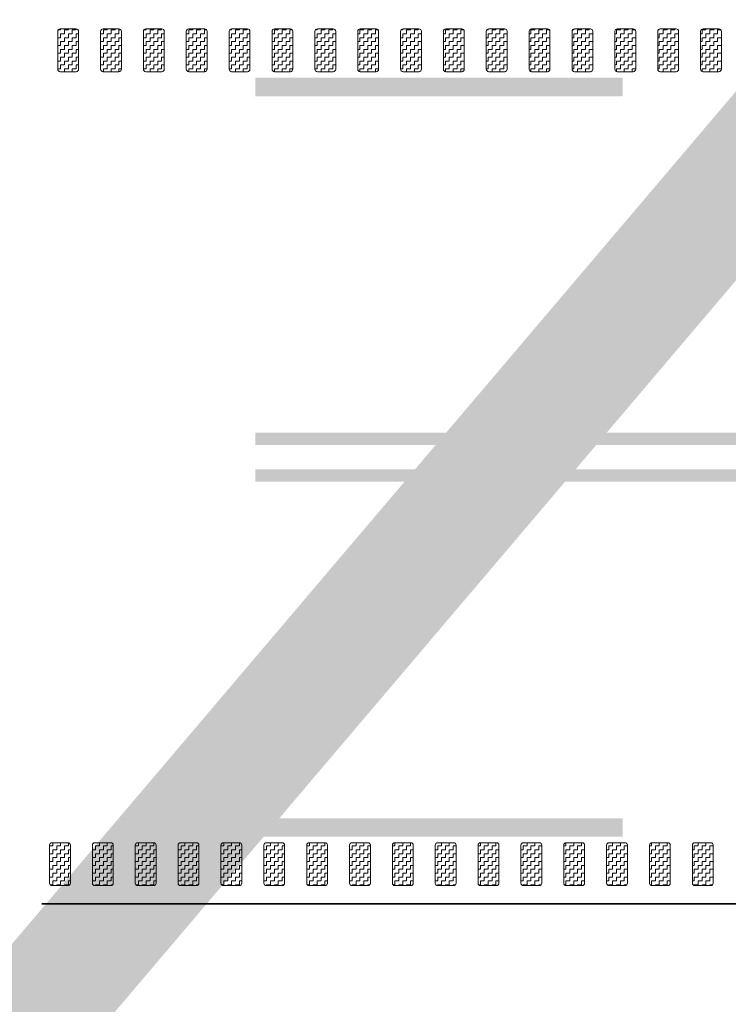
# Model space of a CAD drawing. Header units: metres. Extents: x -699 to 2316, y -1199 to 781.
# Tile 514 of 593: x 1119.92 to 1125.71, y -290.63 to -282.59. Entities that reach past the tile are written whole.
import ezdxf

# ---------------------------------------------------------------- set-up
doc = ezdxf.new("R2010")
doc.units = ezdxf.units.M
doc.linetypes.add('VW-3-3_STREEP', pattern=[6, 3, -3])
doc.linetypes.add('VW-9-3_STREEP', pattern=[12, 9, -3])
for name, color, linetype, lineweight in [('N-WA-VW-MARKERING_DYNAMISCH-G', 7, 'Continuous', 35), ('N-WE-VH-KANTVERHARDING-G', 210, 'Continuous', 35), ('N-WE-VW-MARKERING_LANGS_STREEP_33-G', 7, 'VW-3-3_STREEP', 13), ('N-WE-VW-MARKERING_LANGS_STREEP_93-G', 7, 'VW-9-3_STREEP', 13)]:
    doc.layers.add(name, color=color, linetype=linetype, lineweight=lineweight)
doc.layers.add('X-XX-AL-TEKENBLAD_VIEWPORT-G', color=7, linetype='Continuous', lineweight=18, plot=False)
pattern_1 = [(180, (362.03036, 0), (-0.03175, -0.03175), [0.03175, -0.03175]), (270, (361.99861, 0), (0.03175, -0.03175), [0.03175, -0.03175])]

msp = doc.modelspace()

# ---------------------------------------------------------------- hatches: boundary and pattern name
at = {"layer": 'N-WA-VW-MARKERING_DYNAMISCH-G', "lineweight": 9}
h = msp.add_hatch(dxfattribs=at)
h.set_pattern_fill('ZIGZAG', color=8, scale=0.01, angle=180, style=0)
h.set_pattern_definition(pattern_1)
edge = h.paths.add_edge_path()
edge.add_line((1120.2491, -283.0115), (1120.3791, -283.0115))
edge.add_arc((1120.3791, -282.9915), 0.02, 270, 360)
edge.add_line((1120.3991, -282.9915), (1120.3991, -282.6815))
edge.add_arc((1120.3791, -282.6815), 0.02, 0, 90)
edge.add_line((1120.3791, -282.6615), (1120.2491, -282.6615))
edge.add_arc((1120.2491, -282.6815), 0.02, 90, 180)
edge.add_line((1120.2291, -282.6815), (1120.2291, -282.9915))
edge.add_arc((1120.2491, -282.9915), 0.02, 180, 270)
h = msp.add_hatch(dxfattribs=at)
h.set_pattern_fill('ZIGZAG', color=8, scale=0.01, angle=180, style=0)
h.set_pattern_definition(pattern_1)
edge = h.paths.add_edge_path()
edge.add_line((1120.5991, -283.0115), (1120.7291, -283.0115))
edge.add_arc((1120.7291, -282.9915), 0.02, 270, 360)
edge.add_line((1120.7491, -282.9915), (1120.7491, -282.6815))
edge.add_arc((1120.7291, -282.6815), 0.02, 0, 90)
edge.add_line((1120.7291, -282.6615), (1120.5991, -282.6615))
edge.add_arc((1120.5991, -282.6815), 0.02, 90, 180)
edge.add_line((1120.5791, -282.6815), (1120.5791, -282.9915))
edge.add_arc((1120.5991, -282.9915), 0.02, 180, 270)
h = msp.add_hatch(dxfattribs=at)
h.set_pattern_fill('ZIGZAG', color=8, scale=0.01, angle=180, style=0)
h.set_pattern_definition(pattern_1)
edge = h.paths.add_edge_path()
edge.add_line((1120.9491, -283.0115), (1121.0791, -283.0115))
edge.add_arc((1121.0791, -282.9915), 0.02, 270, 360)
edge.add_line((1121.0991, -282.9915), (1121.0991, -282.6815))
edge.add_arc((1121.0791, -282.6815), 0.02, 0, 90)
edge.add_line((1121.0791, -282.6615), (1120.9491, -282.6615))
edge.add_arc((1120.9491, -282.6815), 0.02, 90, 180)
edge.add_line((1120.9291, -282.6815), (1120.9291, -282.9915))
edge.add_arc((1120.9491, -282.9915), 0.02, 180, 270)
h = msp.add_hatch(dxfattribs=at)
h.set_pattern_fill('ZIGZAG', color=8, scale=0.01, angle=180, style=0)
h.set_pattern_definition(pattern_1)
edge = h.paths.add_edge_path()
edge.add_line((1121.2991, -283.0115), (1121.4291, -283.0115))
edge.add_arc((1121.4291, -282.9915), 0.02, 270, 360)
edge.add_line((1121.4491, -282.9915), (1121.4491, -282.6815))
edge.add_arc((1121.4291, -282.6815), 0.02, 0, 90)
edge.add_line((1121.4291, -282.6615), (1121.2991, -282.6615))
edge.add_arc((1121.2991, -282.6815), 0.02, 90, 180)
edge.add_line((1121.2791, -282.6815), (1121.2791, -282.9915))
edge.add_arc((1121.2991, -282.9915), 0.02, 180, 270)
h = msp.add_hatch(dxfattribs=at)
h.set_pattern_fill('ZIGZAG', color=8, scale=0.01, angle=180, style=0)
h.set_pattern_definition(pattern_1)
edge = h.paths.add_edge_path()
edge.add_line((1121.6491, -283.0115), (1121.7791, -283.0115))
edge.add_arc((1121.7791, -282.9915), 0.02, 270, 360)
edge.add_line((1121.7991, -282.9915), (1121.7991, -282.6815))
edge.add_arc((1121.7791, -282.6815), 0.02, 0, 90)
edge.add_line((1121.7791, -282.6615), (1121.6491, -282.6615))
edge.add_arc((1121.6491, -282.6815), 0.02, 90, 180)
edge.add_line((1121.6291, -282.6815), (1121.6291, -282.9915))
edge.add_arc((1121.6491, -282.9915), 0.02, 180, 270)
h = msp.add_hatch(dxfattribs=at)
h.set_pattern_fill('ZIGZAG', color=8, scale=0.01, angle=180, style=0)
h.set_pattern_definition(pattern_1)
edge = h.paths.add_edge_path()
edge.add_line((1121.9991, -283.0115), (1122.1291, -283.0115))
edge.add_arc((1122.1291, -282.9915), 0.02, 270, 360)
edge.add_line((1122.1491, -282.9915), (1122.1491, -282.6815))
edge.add_arc((1122.1291, -282.6815), 0.02, 0, 90)
edge.add_line((1122.1291, -282.6615), (1121.9991, -282.6615))
edge.add_arc((1121.9991, -282.6815), 0.02, 90, 180)
edge.add_line((1121.9791, -282.6815), (1121.9791, -282.9915))
edge.add_arc((1121.9991, -282.9915), 0.02, 180, 270)
h = msp.add_hatch(dxfattribs=at)
h.set_pattern_fill('ZIGZAG', color=8, scale=0.01, angle=180, style=0)
h.set_pattern_definition(pattern_1)
edge = h.paths.add_edge_path()
edge.add_line((1122.3491, -283.0115), (1122.4791, -283.0115))
edge.add_arc((1122.4791, -282.9915), 0.02, 270, 360)
edge.add_line((1122.4991, -282.9915), (1122.4991, -282.6815))
edge.add_arc((1122.4791, -282.6815), 0.02, 0, 90)
edge.add_line((1122.4791, -282.6615), (1122.3491, -282.6615))
edge.add_arc((1122.3491, -282.6815), 0.02, 90, 180)
edge.add_line((1122.3291, -282.6815), (1122.3291, -282.9915))
edge.add_arc((1122.3491, -282.9915), 0.02, 180, 270)
h = msp.add_hatch(dxfattribs=at)
h.set_pattern_fill('ZIGZAG', color=8, scale=0.01, angle=180, style=0)
h.set_pattern_definition(pattern_1)
edge = h.paths.add_edge_path()
edge.add_line((1122.6991, -283.0115), (1122.8291, -283.0115))
edge.add_arc((1122.8291, -282.9915), 0.02, 270, 360)
edge.add_line((1122.8491, -282.9915), (1122.8491, -282.6815))
edge.add_arc((1122.8291, -282.6815), 0.02, 0, 90)
edge.add_line((1122.8291, -282.6615), (1122.6991, -282.6615))
edge.add_arc((1122.6991, -282.6815), 0.02, 90, 180)
edge.add_line((1122.6791, -282.6815), (1122.6791, -282.9915))
edge.add_arc((1122.6991, -282.9915), 0.02, 180, 270)
h = msp.add_hatch(dxfattribs=at)
h.set_pattern_fill('ZIGZAG', color=8, scale=0.01, angle=180, style=0)
h.set_pattern_definition(pattern_1)
edge = h.paths.add_edge_path()
edge.add_line((1123.0491, -283.0115), (1123.1791, -283.0115))
edge.add_arc((1123.1791, -282.9915), 0.02, 270, 360)
edge.add_line((1123.1991, -282.9915), (1123.1991, -282.6815))
edge.add_arc((1123.1791, -282.6815), 0.02, 0, 90)
edge.add_line((1123.1791, -282.6615), (1123.0491, -282.6615))
edge.add_arc((1123.0491, -282.6815), 0.02, 90, 180)
edge.add_line((1123.0291, -282.6815), (1123.0291, -282.9915))
edge.add_arc((1123.0491, -282.9915), 0.02, 180, 270)
h = msp.add_hatch(dxfattribs=at)
h.set_pattern_fill('ZIGZAG', color=8, scale=0.01, angle=180, style=0)
h.set_pattern_definition(pattern_1)
edge = h.paths.add_edge_path()
edge.add_line((1123.3991, -283.0115), (1123.5291, -283.0115))
edge.add_arc((1123.5291, -282.9915), 0.02, 270, 360)
edge.add_line((1123.5491, -282.9915), (1123.5491, -282.6815))
edge.add_arc((1123.5291, -282.6815), 0.02, 0, 90)
edge.add_line((1123.5291, -282.6615), (1123.3991, -282.6615))
edge.add_arc((1123.3991, -282.6815), 0.02, 90, 180)
edge.add_line((1123.3791, -282.6815), (1123.3791, -282.9915))
edge.add_arc((1123.3991, -282.9915), 0.02, 180, 270)
h = msp.add_hatch(dxfattribs=at)
h.set_pattern_fill('ZIGZAG', color=8, scale=0.01, angle=180, style=0)
h.set_pattern_definition(pattern_1)
edge = h.paths.add_edge_path()
edge.add_line((1123.7491, -283.0115), (1123.8791, -283.0115))
edge.add_arc((1123.8791, -282.9915), 0.02, 270, 360)
edge.add_line((1123.8991, -282.9915), (1123.8991, -282.6815))
edge.add_arc((1123.8791, -282.6815), 0.02, 0, 90)
edge.add_line((1123.8791, -282.6615), (1123.7491, -282.6615))
edge.add_arc((1123.7491, -282.6815), 0.02, 90, 180)
edge.add_line((1123.7291, -282.6815), (1123.7291, -282.9915))
edge.add_arc((1123.7491, -282.9915), 0.02, 180, 270)
h = msp.add_hatch(dxfattribs=at)
h.set_pattern_fill('ZIGZAG', color=8, scale=0.01, angle=180, style=0)
h.set_pattern_definition(pattern_1)
edge = h.paths.add_edge_path()
edge.add_line((1124.0991, -283.0115), (1124.2291, -283.0115))
edge.add_arc((1124.2291, -282.9915), 0.02, 270, 360)
edge.add_line((1124.2491, -282.9915), (1124.2491, -282.6815))
edge.add_arc((1124.2291, -282.6815), 0.02, 0, 90)
edge.add_line((1124.2291, -282.6615), (1124.0991, -282.6615))
edge.add_arc((1124.0991, -282.6815), 0.02, 90, 180)
edge.add_line((1124.0791, -282.6815), (1124.0791, -282.9915))
edge.add_arc((1124.0991, -282.9915), 0.02, 180, 270)
h = msp.add_hatch(dxfattribs=at)
h.set_pattern_fill('ZIGZAG', color=8, scale=0.01, angle=180, style=0)
h.set_pattern_definition(pattern_1)
edge = h.paths.add_edge_path()
edge.add_line((1124.4491, -283.0115), (1124.5791, -283.0115))
edge.add_arc((1124.5791, -282.9915), 0.02, 270, 360)
edge.add_line((1124.5991, -282.9915), (1124.5991, -282.6815))
edge.add_arc((1124.5791, -282.6815), 0.02, 0, 90)
edge.add_line((1124.5791, -282.6615), (1124.4491, -282.6615))
edge.add_arc((1124.4491, -282.6815), 0.02, 90, 180)
edge.add_line((1124.4291, -282.6815), (1124.4291, -282.9915))
edge.add_arc((1124.4491, -282.9915), 0.02, 180, 270)
h = msp.add_hatch(dxfattribs=at)
h.set_pattern_fill('ZIGZAG', color=8, scale=0.01, angle=180, style=0)
h.set_pattern_definition(pattern_1)
edge = h.paths.add_edge_path()
edge.add_line((1124.7991, -283.0115), (1124.9291, -283.0115))
edge.add_arc((1124.9291, -282.9915), 0.02, 270, 360)
edge.add_line((1124.9491, -282.9915), (1124.9491, -282.6815))
edge.add_arc((1124.9291, -282.6815), 0.02, 0, 90)
edge.add_line((1124.9291, -282.6615), (1124.7991, -282.6615))
edge.add_arc((1124.7991, -282.6815), 0.02, 90, 180)
edge.add_line((1124.7791, -282.6815), (1124.7791, -282.9915))
edge.add_arc((1124.7991, -282.9915), 0.02, 180, 270)
h = msp.add_hatch(dxfattribs=at)
h.set_pattern_fill('ZIGZAG', color=8, scale=0.01, angle=180, style=0)
h.set_pattern_definition(pattern_1)
edge = h.paths.add_edge_path()
edge.add_line((1125.1491, -283.0115), (1125.2791, -283.0115))
edge.add_arc((1125.2791, -282.9915), 0.02, 270, 360)
edge.add_line((1125.2991, -282.9915), (1125.2991, -282.6815))
edge.add_arc((1125.2791, -282.6815), 0.02, 0, 90)
edge.add_line((1125.2791, -282.6615), (1125.1491, -282.6615))
edge.add_arc((1125.1491, -282.6815), 0.02, 90, 180)
edge.add_line((1125.1291, -282.6815), (1125.1291, -282.9915))
edge.add_arc((1125.1491, -282.9915), 0.02, 180, 270)
h = msp.add_hatch(dxfattribs=at)
h.set_pattern_fill('ZIGZAG', color=8, scale=0.01, angle=180, style=0)
h.set_pattern_definition(pattern_1)
edge = h.paths.add_edge_path()
edge.add_line((1125.4991, -283.0115), (1125.6291, -283.0115))
edge.add_arc((1125.6291, -282.9915), 0.02, 270, 360)
edge.add_line((1125.6491, -282.9915), (1125.6491, -282.6815))
edge.add_arc((1125.6291, -282.6815), 0.02, 0, 90)
edge.add_line((1125.6291, -282.6615), (1125.4991, -282.6615))
edge.add_arc((1125.4991, -282.6815), 0.02, 90, 180)
edge.add_line((1125.4791, -282.6815), (1125.4791, -282.9915))
edge.add_arc((1125.4991, -282.9915), 0.02, 180, 270)
h = msp.add_hatch(dxfattribs=at)
h.set_pattern_fill('ZIGZAG', color=8, scale=0.01, angle=180, style=0)
h.set_pattern_definition(pattern_1)
edge = h.paths.add_edge_path()
edge.add_line((1120.1821, -289.3115), (1120.3121, -289.3115))
edge.add_arc((1120.3121, -289.3315), 0.02, 0, 90, ccw=False)
edge.add_line((1120.3321, -289.3315), (1120.3321, -289.6415))
edge.add_arc((1120.3121, -289.6415), 0.02, 270, 360, ccw=False)
edge.add_line((1120.3121, -289.6615), (1120.1821, -289.6615))
edge.add_arc((1120.1821, -289.6415), 0.02, 180, 270, ccw=False)
edge.add_line((1120.1621, -289.6415), (1120.1621, -289.3315))
edge.add_arc((1120.1821, -289.3315), 0.02, 90, 180, ccw=False)
h = msp.add_hatch(dxfattribs=at)
h.set_pattern_fill('ZIGZAG', color=8, scale=0.01, angle=180, style=0)
h.set_pattern_definition(pattern_1)
edge = h.paths.add_edge_path()
edge.add_line((1120.5321, -289.3115), (1120.6621, -289.3115))
edge.add_arc((1120.6621, -289.3315), 0.02, 0, 90, ccw=False)
edge.add_line((1120.6821, -289.3315), (1120.6821, -289.6415))
edge.add_arc((1120.6621, -289.6415), 0.02, 270, 360, ccw=False)
edge.add_line((1120.6621, -289.6615), (1120.5321, -289.6615))
edge.add_arc((1120.5321, -289.6415), 0.02, 180, 270, ccw=False)
edge.add_line((1120.5121, -289.6415), (1120.5121, -289.3315))
edge.add_arc((1120.5321, -289.3315), 0.02, 90, 180, ccw=False)
h = msp.add_hatch(dxfattribs=at)
h.set_pattern_fill('ZIGZAG', color=8, scale=0.01, angle=180, style=0)
h.set_pattern_definition(pattern_1)
edge = h.paths.add_edge_path()
edge.add_line((1120.8821, -289.3115), (1121.0121, -289.3115))
edge.add_arc((1121.0121, -289.3315), 0.02, 0, 90, ccw=False)
edge.add_line((1121.0321, -289.3315), (1121.0321, -289.6415))
edge.add_arc((1121.0121, -289.6415), 0.02, 270, 360, ccw=False)
edge.add_line((1121.0121, -289.6615), (1120.8821, -289.6615))
edge.add_arc((1120.8821, -289.6415), 0.02, 180, 270, ccw=False)
edge.add_line((1120.8621, -289.6415), (1120.8621, -289.3315))
edge.add_arc((1120.8821, -289.3315), 0.02, 90, 180, ccw=False)
h = msp.add_hatch(dxfattribs=at)
h.set_pattern_fill('ZIGZAG', color=8, scale=0.01, angle=180, style=0)
h.set_pattern_definition(pattern_1)
edge = h.paths.add_edge_path()
edge.add_line((1121.2321, -289.3115), (1121.3621, -289.3115))
edge.add_arc((1121.3621, -289.3315), 0.02, 0, 90, ccw=False)
edge.add_line((1121.3821, -289.3315), (1121.3821, -289.6415))
edge.add_arc((1121.3621, -289.6415), 0.02, 270, 360, ccw=False)
edge.add_line((1121.3621, -289.6615), (1121.2321, -289.6615))
edge.add_arc((1121.2321, -289.6415), 0.02, 180, 270, ccw=False)
edge.add_line((1121.2121, -289.6415), (1121.2121, -289.3315))
edge.add_arc((1121.2321, -289.3315), 0.02, 90, 180, ccw=False)
h = msp.add_hatch(dxfattribs=at)
h.set_pattern_fill('ZIGZAG', color=8, scale=0.01, angle=180, style=0)
h.set_pattern_definition(pattern_1)
edge = h.paths.add_edge_path()
edge.add_line((1121.5821, -289.3115), (1121.7121, -289.3115))
edge.add_arc((1121.7121, -289.3315), 0.02, 0, 90, ccw=False)
edge.add_line((1121.7321, -289.3315), (1121.7321, -289.6415))
edge.add_arc((1121.7121, -289.6415), 0.02, 270, 360, ccw=False)
edge.add_line((1121.7121, -289.6615), (1121.5821, -289.6615))
edge.add_arc((1121.5821, -289.6415), 0.02, 180, 270, ccw=False)
edge.add_line((1121.5621, -289.6415), (1121.5621, -289.3315))
edge.add_arc((1121.5821, -289.3315), 0.02, 90, 180, ccw=False)
h = msp.add_hatch(dxfattribs=at)
h.set_pattern_fill('ZIGZAG', color=8, scale=0.01, angle=180, style=0)
h.set_pattern_definition(pattern_1)
edge = h.paths.add_edge_path()
edge.add_line((1121.9321, -289.3115), (1122.0621, -289.3115))
edge.add_arc((1122.0621, -289.3315), 0.02, 0, 90, ccw=False)
edge.add_line((1122.0821, -289.3315), (1122.0821, -289.6415))
edge.add_arc((1122.0621, -289.6415), 0.02, 270, 360, ccw=False)
edge.add_line((1122.0621, -289.6615), (1121.9321, -289.6615))
edge.add_arc((1121.9321, -289.6415), 0.02, 180, 270, ccw=False)
edge.add_line((1121.9121, -289.6415), (1121.9121, -289.3315))
edge.add_arc((1121.9321, -289.3315), 0.02, 90, 180, ccw=False)
h = msp.add_hatch(dxfattribs=at)
h.set_pattern_fill('ZIGZAG', color=8, scale=0.01, angle=180, style=0)
h.set_pattern_definition(pattern_1)
edge = h.paths.add_edge_path()
edge.add_line((1122.2821, -289.3115), (1122.4121, -289.3115))
edge.add_arc((1122.4121, -289.3315), 0.02, 0, 90, ccw=False)
edge.add_line((1122.4321, -289.3315), (1122.4321, -289.6415))
edge.add_arc((1122.4121, -289.6415), 0.02, 270, 360, ccw=False)
edge.add_line((1122.4121, -289.6615), (1122.2821, -289.6615))
edge.add_arc((1122.2821, -289.6415), 0.02, 180, 270, ccw=False)
edge.add_line((1122.2621, -289.6415), (1122.2621, -289.3315))
edge.add_arc((1122.2821, -289.3315), 0.02, 90, 180, ccw=False)
h = msp.add_hatch(dxfattribs=at)
h.set_pattern_fill('ZIGZAG', color=8, scale=0.01, angle=180, style=0)
h.set_pattern_definition(pattern_1)
edge = h.paths.add_edge_path()
edge.add_line((1122.6321, -289.3115), (1122.7621, -289.3115))
edge.add_arc((1122.7621, -289.3315), 0.02, 0, 90, ccw=False)
edge.add_line((1122.7821, -289.3315), (1122.7821, -289.6415))
edge.add_arc((1122.7621, -289.6415), 0.02, 270, 360, ccw=False)
edge.add_line((1122.7621, -289.6615), (1122.6321, -289.6615))
edge.add_arc((1122.6321, -289.6415), 0.02, 180, 270, ccw=False)
edge.add_line((1122.6121, -289.6415), (1122.6121, -289.3315))
edge.add_arc((1122.6321, -289.3315), 0.02, 90, 180, ccw=False)
h = msp.add_hatch(dxfattribs=at)
h.set_pattern_fill('ZIGZAG', color=8, scale=0.01, angle=180, style=0)
h.set_pattern_definition(pattern_1)
edge = h.paths.add_edge_path()
edge.add_line((1122.9821, -289.3115), (1123.1121, -289.3115))
edge.add_arc((1123.1121, -289.3315), 0.02, 0, 90, ccw=False)
edge.add_line((1123.1321, -289.3315), (1123.1321, -289.6415))
edge.add_arc((1123.1121, -289.6415), 0.02, 270, 360, ccw=False)
edge.add_line((1123.1121, -289.6615), (1122.9821, -289.6615))
edge.add_arc((1122.9821, -289.6415), 0.02, 180, 270, ccw=False)
edge.add_line((1122.9621, -289.6415), (1122.9621, -289.3315))
edge.add_arc((1122.9821, -289.3315), 0.02, 90, 180, ccw=False)
h = msp.add_hatch(dxfattribs=at)
h.set_pattern_fill('ZIGZAG', color=8, scale=0.01, angle=180, style=0)
h.set_pattern_definition(pattern_1)
edge = h.paths.add_edge_path()
edge.add_line((1123.3321, -289.3115), (1123.4621, -289.3115))
edge.add_arc((1123.4621, -289.3315), 0.02, 0, 90, ccw=False)
edge.add_line((1123.4821, -289.3315), (1123.4821, -289.6415))
edge.add_arc((1123.4621, -289.6415), 0.02, 270, 360, ccw=False)
edge.add_line((1123.4621, -289.6615), (1123.3321, -289.6615))
edge.add_arc((1123.3321, -289.6415), 0.02, 180, 270, ccw=False)
edge.add_line((1123.3121, -289.6415), (1123.3121, -289.3315))
edge.add_arc((1123.3321, -289.3315), 0.02, 90, 180, ccw=False)
h = msp.add_hatch(dxfattribs=at)
h.set_pattern_fill('ZIGZAG', color=8, scale=0.01, angle=180, style=0)
h.set_pattern_definition(pattern_1)
edge = h.paths.add_edge_path()
edge.add_line((1123.6821, -289.3115), (1123.8121, -289.3115))
edge.add_arc((1123.8121, -289.3315), 0.02, 0, 90, ccw=False)
edge.add_line((1123.8321, -289.3315), (1123.8321, -289.6415))
edge.add_arc((1123.8121, -289.6415), 0.02, 270, 360, ccw=False)
edge.add_line((1123.8121, -289.6615), (1123.6821, -289.6615))
edge.add_arc((1123.6821, -289.6415), 0.02, 180, 270, ccw=False)
edge.add_line((1123.6621, -289.6415), (1123.6621, -289.3315))
edge.add_arc((1123.6821, -289.3315), 0.02, 90, 180, ccw=False)
h = msp.add_hatch(dxfattribs=at)
h.set_pattern_fill('ZIGZAG', color=8, scale=0.01, angle=180, style=0)
h.set_pattern_definition(pattern_1)
edge = h.paths.add_edge_path()
edge.add_line((1124.0321, -289.3115), (1124.1621, -289.3115))
edge.add_arc((1124.1621, -289.3315), 0.02, 0, 90, ccw=False)
edge.add_line((1124.1821, -289.3315), (1124.1821, -289.6415))
edge.add_arc((1124.1621, -289.6415), 0.02, 270, 360, ccw=False)
edge.add_line((1124.1621, -289.6615), (1124.0321, -289.6615))
edge.add_arc((1124.0321, -289.6415), 0.02, 180, 270, ccw=False)
edge.add_line((1124.0121, -289.6415), (1124.0121, -289.3315))
edge.add_arc((1124.0321, -289.3315), 0.02, 90, 180, ccw=False)
h = msp.add_hatch(dxfattribs=at)
h.set_pattern_fill('ZIGZAG', color=8, scale=0.01, angle=180, style=0)
h.set_pattern_definition(pattern_1)
edge = h.paths.add_edge_path()
edge.add_line((1124.3821, -289.3115), (1124.5121, -289.3115))
edge.add_arc((1124.5121, -289.3315), 0.02, 0, 90, ccw=False)
edge.add_line((1124.5321, -289.3315), (1124.5321, -289.6415))
edge.add_arc((1124.5121, -289.6415), 0.02, 270, 360, ccw=False)
edge.add_line((1124.5121, -289.6615), (1124.3821, -289.6615))
edge.add_arc((1124.3821, -289.6415), 0.02, 180, 270, ccw=False)
edge.add_line((1124.3621, -289.6415), (1124.3621, -289.3315))
edge.add_arc((1124.3821, -289.3315), 0.02, 90, 180, ccw=False)
h = msp.add_hatch(dxfattribs=at)
h.set_pattern_fill('ZIGZAG', color=8, scale=0.01, angle=180, style=0)
h.set_pattern_definition(pattern_1)
edge = h.paths.add_edge_path()
edge.add_line((1124.7321, -289.3115), (1124.8621, -289.3115))
edge.add_arc((1124.8621, -289.3315), 0.02, 0, 90, ccw=False)
edge.add_line((1124.8821, -289.3315), (1124.8821, -289.6415))
edge.add_arc((1124.8621, -289.6415), 0.02, 270, 360, ccw=False)
edge.add_line((1124.8621, -289.6615), (1124.7321, -289.6615))
edge.add_arc((1124.7321, -289.6415), 0.02, 180, 270, ccw=False)
edge.add_line((1124.7121, -289.6415), (1124.7121, -289.3315))
edge.add_arc((1124.7321, -289.3315), 0.02, 90, 180, ccw=False)
h = msp.add_hatch(dxfattribs=at)
h.set_pattern_fill('ZIGZAG', color=8, scale=0.01, angle=180, style=0)
h.set_pattern_definition(pattern_1)
edge = h.paths.add_edge_path()
edge.add_line((1125.0821, -289.3115), (1125.2121, -289.3115))
edge.add_arc((1125.2121, -289.3315), 0.02, 0, 90, ccw=False)
edge.add_line((1125.2321, -289.3315), (1125.2321, -289.6415))
edge.add_arc((1125.2121, -289.6415), 0.02, 270, 360, ccw=False)
edge.add_line((1125.2121, -289.6615), (1125.0821, -289.6615))
edge.add_arc((1125.0821, -289.6415), 0.02, 180, 270, ccw=False)
edge.add_line((1125.0621, -289.6415), (1125.0621, -289.3315))
edge.add_arc((1125.0821, -289.3315), 0.02, 90, 180, ccw=False)
h = msp.add_hatch(dxfattribs=at)
h.set_pattern_fill('ZIGZAG', color=8, scale=0.01, angle=180, style=0)
h.set_pattern_definition(pattern_1)
edge = h.paths.add_edge_path()
edge.add_line((1125.4321, -289.3115), (1125.5621, -289.3115))
edge.add_arc((1125.5621, -289.3315), 0.02, 0, 90, ccw=False)
edge.add_line((1125.5821, -289.3315), (1125.5821, -289.6415))
edge.add_arc((1125.5621, -289.6415), 0.02, 270, 360, ccw=False)
edge.add_line((1125.5621, -289.6615), (1125.4321, -289.6615))
edge.add_arc((1125.4321, -289.6415), 0.02, 180, 270, ccw=False)
edge.add_line((1125.4121, -289.6415), (1125.4121, -289.3315))
edge.add_arc((1125.4321, -289.3315), 0.02, 90, 180, ccw=False)

# ---------------------------------------------------------------- linework, layer by layer
at = {"layer": 'N-WA-VW-MARKERING_DYNAMISCH-G', "color": 8, "lineweight": 9}
for points in [[(1120.2491, -283.0115), (1120.3791, -283.0115, 0.414214), (1120.3991, -282.9915), (1120.3991, -282.6815, 0.414214), (1120.3791, -282.6615), (1120.2491, -282.6615, 0.414214), (1120.2291, -282.6815), (1120.2291, -282.9915, 0.414214)], [(1120.5991, -283.0115), (1120.7291, -283.0115, 0.414214), (1120.7491, -282.9915), (1120.7491, -282.6815, 0.414214), (1120.7291, -282.6615), (1120.5991, -282.6615, 0.414214), (1120.5791, -282.6815), (1120.5791, -282.9915, 0.414214)], [(1120.9491, -283.0115), (1121.0791, -283.0115, 0.414214), (1121.0991, -282.9915), (1121.0991, -282.6815, 0.414214), (1121.0791, -282.6615), (1120.9491, -282.6615, 0.414214), (1120.9291, -282.6815), (1120.9291, -282.9915, 0.414214)], [(1121.2991, -283.0115), (1121.4291, -283.0115, 0.414214), (1121.4491, -282.9915), (1121.4491, -282.6815, 0.414214), (1121.4291, -282.6615), (1121.2991, -282.6615, 0.414214), (1121.2791, -282.6815), (1121.2791, -282.9915, 0.414214)], [(1121.6491, -283.0115), (1121.7791, -283.0115, 0.414214), (1121.7991, -282.9915), (1121.7991, -282.6815, 0.414214), (1121.7791, -282.6615), (1121.6491, -282.6615, 0.414214), (1121.6291, -282.6815), (1121.6291, -282.9915, 0.414214)], [(1121.9991, -283.0115), (1122.1291, -283.0115, 0.414214), (1122.1491, -282.9915), (1122.1491, -282.6815, 0.414214), (1122.1291, -282.6615), (1121.9991, -282.6615, 0.414214), (1121.9791, -282.6815), (1121.9791, -282.9915, 0.414214)], [(1122.3491, -283.0115), (1122.4791, -283.0115, 0.414214), (1122.4991, -282.9915), (1122.4991, -282.6815, 0.414214), (1122.4791, -282.6615), (1122.3491, -282.6615, 0.414214), (1122.3291, -282.6815), (1122.3291, -282.9915, 0.414214)], [(1122.6991, -283.0115), (1122.8291, -283.0115, 0.414214), (1122.8491, -282.9915), (1122.8491, -282.6815, 0.414214), (1122.8291, -282.6615), (1122.6991, -282.6615, 0.414214), (1122.6791, -282.6815), (1122.6791, -282.9915, 0.414214)], [(1123.0491, -283.0115), (1123.1791, -283.0115, 0.414214), (1123.1991, -282.9915), (1123.1991, -282.6815, 0.414214), (1123.1791, -282.6615), (1123.0491, -282.6615, 0.414214), (1123.0291, -282.6815), (1123.0291, -282.9915, 0.414214)], [(1123.3991, -283.0115), (1123.5291, -283.0115, 0.414214), (1123.5491, -282.9915), (1123.5491, -282.6815, 0.414214), (1123.5291, -282.6615), (1123.3991, -282.6615, 0.414214), (1123.3791, -282.6815), (1123.3791, -282.9915, 0.414214)], [(1123.7491, -283.0115), (1123.8791, -283.0115, 0.414214), (1123.8991, -282.9915), (1123.8991, -282.6815, 0.414214), (1123.8791, -282.6615), (1123.7491, -282.6615, 0.414214), (1123.7291, -282.6815), (1123.7291, -282.9915, 0.414214)], [(1124.0991, -283.0115), (1124.2291, -283.0115, 0.414214), (1124.2491, -282.9915), (1124.2491, -282.6815, 0.414214), (1124.2291, -282.6615), (1124.0991, -282.6615, 0.414214), (1124.0791, -282.6815), (1124.0791, -282.9915, 0.414214)], [(1124.4491, -283.0115), (1124.5791, -283.0115, 0.414214), (1124.5991, -282.9915), (1124.5991, -282.6815, 0.414214), (1124.5791, -282.6615), (1124.4491, -282.6615, 0.414214), (1124.4291, -282.6815), (1124.4291, -282.9915, 0.414214)], [(1124.7991, -283.0115), (1124.9291, -283.0115, 0.414214), (1124.9491, -282.9915), (1124.9491, -282.6815, 0.414214), (1124.9291, -282.6615), (1124.7991, -282.6615, 0.414214), (1124.7791, -282.6815), (1124.7791, -282.9915, 0.414214)], [(1125.1491, -283.0115), (1125.2791, -283.0115, 0.414214), (1125.2991, -282.9915), (1125.2991, -282.6815, 0.414214), (1125.2791, -282.6615), (1125.1491, -282.6615, 0.414214), (1125.1291, -282.6815), (1125.1291, -282.9915, 0.414214)], [(1125.4991, -283.0115), (1125.6291, -283.0115, 0.414214), (1125.6491, -282.9915), (1125.6491, -282.6815, 0.414214), (1125.6291, -282.6615), (1125.4991, -282.6615, 0.414214), (1125.4791, -282.6815), (1125.4791, -282.9915, 0.414214)], [(1120.1821, -289.3115), (1120.3121, -289.3115, -0.414214), (1120.3321, -289.3315), (1120.3321, -289.6415, -0.414214), (1120.3121, -289.6615), (1120.1821, -289.6615, -0.414214), (1120.1621, -289.6415), (1120.1621, -289.3315, -0.414214)], [(1120.5321, -289.3115), (1120.6621, -289.3115, -0.414214), (1120.6821, -289.3315), (1120.6821, -289.6415, -0.414214), (1120.6621, -289.6615), (1120.5321, -289.6615, -0.414214), (1120.5121, -289.6415), (1120.5121, -289.3315, -0.414214)], [(1120.8821, -289.3115), (1121.0121, -289.3115, -0.414214), (1121.0321, -289.3315), (1121.0321, -289.6415, -0.414214), (1121.0121, -289.6615), (1120.8821, -289.6615, -0.414214), (1120.8621, -289.6415), (1120.8621, -289.3315, -0.414214)], [(1121.2321, -289.3115), (1121.3621, -289.3115, -0.414214), (1121.3821, -289.3315), (1121.3821, -289.6415, -0.414214), (1121.3621, -289.6615), (1121.2321, -289.6615, -0.414214), (1121.2121, -289.6415), (1121.2121, -289.3315, -0.414214)], [(1121.5821, -289.3115), (1121.7121, -289.3115, -0.414214), (1121.7321, -289.3315), (1121.7321, -289.6415, -0.414214), (1121.7121, -289.6615), (1121.5821, -289.6615, -0.414214), (1121.5621, -289.6415), (1121.5621, -289.3315, -0.414214)], [(1121.9321, -289.3115), (1122.0621, -289.3115, -0.414214), (1122.0821, -289.3315), (1122.0821, -289.6415, -0.414214), (1122.0621, -289.6615), (1121.9321, -289.6615, -0.414214), (1121.9121, -289.6415), (1121.9121, -289.3315, -0.414214)], [(1122.2821, -289.3115), (1122.4121, -289.3115, -0.414214), (1122.4321, -289.3315), (1122.4321, -289.6415, -0.414214), (1122.4121, -289.6615), (1122.2821, -289.6615, -0.414214), (1122.2621, -289.6415), (1122.2621, -289.3315, -0.414214)], [(1122.6321, -289.3115), (1122.7621, -289.3115, -0.414214), (1122.7821, -289.3315), (1122.7821, -289.6415, -0.414214), (1122.7621, -289.6615), (1122.6321, -289.6615, -0.414214), (1122.6121, -289.6415), (1122.6121, -289.3315, -0.414214)], [(1122.9821, -289.3115), (1123.1121, -289.3115, -0.414214), (1123.1321, -289.3315), (1123.1321, -289.6415, -0.414214), (1123.1121, -289.6615), (1122.9821, -289.6615, -0.414214), (1122.9621, -289.6415), (1122.9621, -289.3315, -0.414214)], [(1123.3321, -289.3115), (1123.4621, -289.3115, -0.414214), (1123.4821, -289.3315), (1123.4821, -289.6415, -0.414214), (1123.4621, -289.6615), (1123.3321, -289.6615, -0.414214), (1123.3121, -289.6415), (1123.3121, -289.3315, -0.414214)], [(1123.6821, -289.3115), (1123.8121, -289.3115, -0.414214), (1123.8321, -289.3315), (1123.8321, -289.6415, -0.414214), (1123.8121, -289.6615), (1123.6821, -289.6615, -0.414214), (1123.6621, -289.6415), (1123.6621, -289.3315, -0.414214)], [(1124.0321, -289.3115), (1124.1621, -289.3115, -0.414214), (1124.1821, -289.3315), (1124.1821, -289.6415, -0.414214), (1124.1621, -289.6615), (1124.0321, -289.6615, -0.414214), (1124.0121, -289.6415), (1124.0121, -289.3315, -0.414214)], [(1124.3821, -289.3115), (1124.5121, -289.3115, -0.414214), (1124.5321, -289.3315), (1124.5321, -289.6415, -0.414214), (1124.5121, -289.6615), (1124.3821, -289.6615, -0.414214), (1124.3621, -289.6415), (1124.3621, -289.3315, -0.414214)], [(1124.7321, -289.3115), (1124.8621, -289.3115, -0.414214), (1124.8821, -289.3315), (1124.8821, -289.6415, -0.414214), (1124.8621, -289.6615), (1124.7321, -289.6615, -0.414214), (1124.7121, -289.6415), (1124.7121, -289.3315, -0.414214)], [(1125.0821, -289.3115), (1125.2121, -289.3115, -0.414214), (1125.2321, -289.3315), (1125.2321, -289.6415, -0.414214), (1125.2121, -289.6615), (1125.0821, -289.6615, -0.414214), (1125.0621, -289.6415), (1125.0621, -289.3315, -0.414214)], [(1125.4321, -289.3115), (1125.5621, -289.3115, -0.414214), (1125.5821, -289.3315), (1125.5821, -289.6415, -0.414214), (1125.5621, -289.6615), (1125.4321, -289.6615, -0.414214), (1125.4121, -289.6415), (1125.4121, -289.3315, -0.414214)]]:
    msp.add_lwpolyline(points, format="xyb", close=True, dxfattribs=at)
at = {"layer": 'N-WE-VH-KANTVERHARDING-G'}
msp.add_line((1120.0994, -289.8115), (1215.2624, -289.8115), dxfattribs=at)
at = {"layer": 'N-WE-VW-MARKERING_LANGS_STREEP_33-G', "color": 253, "linetype": 'Continuous'}
for points in [[(1121.842, -283.0615), (1124.842, -283.0615), (1121.842, -283.2115), (1124.842, -283.2115)], [(1121.842, -289.2615), (1124.842, -289.2615), (1121.842, -289.1115), (1124.842, -289.1115)]]:
    msp.add_solid(points, dxfattribs=at)
at = {"layer": 'N-WE-VW-MARKERING_LANGS_STREEP_93-G', "color": 253, "linetype": 'Continuous'}
for points in [[(1121.842, -285.9615), (1130.842, -285.9615), (1121.842, -286.0615), (1130.842, -286.0615)], [(1121.842, -286.3615), (1130.842, -286.3615), (1121.842, -286.2615), (1130.842, -286.2615)]]:
    msp.add_solid(points, dxfattribs=at)
at = {"layer": 'X-XX-AL-TEKENBLAD_VIEWPORT-G', "color": 3, "const_width": 1}
msp.add_lwpolyline([(1219.9582, -172.9742), (1113.6885, -298.1762)], dxfattribs=at)

doc.saveas('drawing.dxf')
